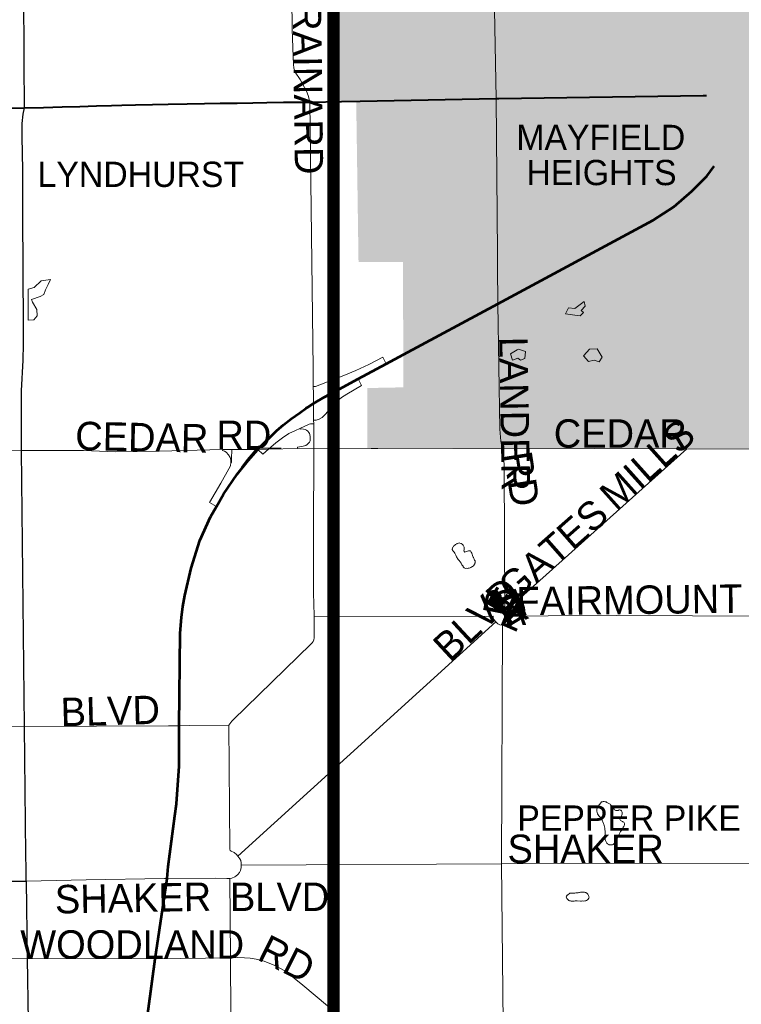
# Model space of a CAD drawing. Header units: feet. Extents: x 92 to 141.3, y -5 to 23.6.
# Tile 409 of 651: x 134.3 to 137.2, y 10 to 14. Entities that reach past the tile are written whole.
import ezdxf
from ezdxf.enums import TextEntityAlignment as Align

# ---------------------------------------------------------------- set-up
doc = ezdxf.new("R2010")
doc.units = ezdxf.units.FT
doc.header["$MEASUREMENT"] = 0
doc.linetypes.add('CUY - Design$0$DGN1', pattern=[2231.760665, 0, -2231.760665])
doc.layers.add('0_Mview', color=7, linetype='Continuous', plot=False)
for name, color, linetype, lineweight in [('CUY - Design$0$GM_X_City_Street', 7, 'Continuous', 0), ('CUY - Design$0$GM_X_Corporation', 7, 'CUY - Design$0$DGN1', 13), ('CUY - Design$0$GM_X_Corporation_Text', 7, 'Continuous', 13), ('CUY - Design$0$GM_X_Interchange_Ramps', 1, 'Continuous', 13), ('CUY - Design$0$GM_X_Interstate_Route', 1, 'Continuous', 53), ('CUY - Design$0$GM_X_Minor_Lake', 5, 'Continuous', 0), ('CUY - Design$0$GM_X_State_Route', 1, 'Continuous', 30), ('CUY - Design$0$GM_X_US_Route', 1, 'Continuous', 40)]:
    doc.layers.add(name, color=color, linetype=linetype, lineweight=lineweight)
for name, color, linetype, lineweight, plot in [('CUY - Design$0$GM_X_Interstate_Location', 7, 'Continuous', 13, False), ('CUY - Design$0$GM_X_State_Location', 7, 'Continuous', 13, False), ('CUY - Design$0$GM_X_US_Location', 7, 'Continuous', 13, False)]:
    doc.layers.add(name, color=color, linetype=linetype, lineweight=lineweight, plot=plot)
doc.layers.add('TX_X_20', color=7, linetype='Continuous')
doc.styles.add('CUY - Design$0$Styledgn030', font='dgn030.shx')

msp = doc.modelspace()

# ---------------------------------------------------------------- hatches: boundary and pattern name
at = {"layer": 'CUY - Design$0$GM_X_Corporation'}
msp.add_hatch(color=256, dxfattribs=at).paths.add_polyline_path([(137.9473, 14.6286), (137.9267, 13.6661), (137.9452, 13.2387), (137.586, 13.2322), (137.5956, 12.8164), (137.6077, 12.2121), (136.9767, 12.2135), (136.2148, 12.2121), (135.6762, 12.2155), (135.6762, 12.4606), (135.8231, 12.4635), (135.8218, 12.9731), (135.6407, 12.9739), (135.6313, 13.6274), (135.5347, 13.6258), (135.534, 14.426), (136.1854, 14.4346), (136.725, 14.4419), (136.7576, 14.4456), (136.7599, 14.6155), (137.5651, 14.6197), (137.7601, 14.6208)])

# ---------------------------------------------------------------- linework, layer by layer
at = {"layer": '0_Mview', "color": 6, "const_width": 0.05}
msp.add_lwpolyline([(135.5384, 9.0282), (128.7384, 9.0282), (128.7384, 15.3282), (135.5384, 15.3282)], close=True, dxfattribs=at)
at = {"layer": 'CUY - Design$0$GM_X_City_Street', "flags": 128}
for points in [[(135.4431, 13.624), (135.4385, 13.6416), (135.4358, 13.6508), (135.429, 13.6683), (135.4032, 13.7161), (135.3834, 13.7456), (135.3776, 13.7621), (135.376, 13.779), (135.3744, 13.8082), (135.3709, 13.9203), (135.3655, 14.4238)], [(136.2005, 13.6389), (136.1854, 14.4346)], [(135.4556, 12.5403), (135.4431, 13.624)], [(136.2064, 12.9542), (136.2059, 13.0078), (136.2005, 13.6389)], [(136.2248, 12.2159), (136.2193, 12.2444), (136.2161, 12.2934), (136.2079, 12.803), (136.2064, 12.9542)], [(135.4568, 12.4388), (135.4565, 12.4666), (135.4556, 12.5403)], [(135.4573, 12.3972), (135.4568, 12.4388)], [(135.4579, 12.3398), (135.4573, 12.3972)], [(135.4585, 12.2929), (135.4582, 12.315), (135.458, 12.3303), (135.4579, 12.3398)], [(135.4594, 12.2154), (135.4585, 12.2929)], [(134.1518, 12.2073), (134.269, 12.2067), (134.2897, 12.2066)], [(134.2897, 12.2066), (134.5218, 12.2063), (134.6519, 12.2013), (134.8297, 12.2035), (135.0875, 12.2108), (135.1248, 12.2107), (135.2303, 12.2107), (135.2321, 12.2107)], [(135.2321, 12.2107), (135.274, 12.2116), (135.3929, 12.214), (135.4594, 12.2154)], [(135.4606, 11.5313), (135.4584, 11.5849), (135.457, 11.6238), (135.457, 11.6681), (135.4571, 11.8676), (135.4594, 12.2154)], [(135.4594, 12.2154), (135.6923, 12.2147)], [(135.6923, 12.2147), (135.719, 12.2147), (136.2248, 12.2159), (136.9767, 12.2135), (137.6077, 12.2121)], [(136.2489, 11.5604), (136.2449, 11.5645), (136.2364, 11.571), (136.2338, 12.1332), (136.233, 12.1518), (136.2309, 12.1719), (136.2276, 12.197), (136.2248, 12.2159)], [(136.2628, 11.5326), (136.2619, 11.5397), (136.2604, 11.5454), (136.2563, 11.5524), (136.2489, 11.5604), (136.9767, 12.2135)], [(135.1255, 11.1055), (135.1299, 11.1112), (135.4463, 11.4185), (135.4515, 11.4237), (135.4554, 11.4297), (135.4582, 11.4358), (135.4597, 11.4442), (135.4606, 11.5313)], [(135.1494, 10.5565), (136.1993, 11.509)], [(135.4606, 11.5313), (136.1884, 11.5323), (136.1889, 11.5279)], [(136.1889, 11.5279), (136.1893, 11.5251), (136.1919, 11.5187), (136.1993, 11.509), (136.2077, 11.5012), (136.2162, 11.4968), (136.227, 11.4952), (136.2382, 11.498), (136.247, 11.503), (136.2526, 11.5081), (136.2579, 11.5162), (136.2618, 11.5237), (136.2628, 11.5326)], [(136.2628, 11.5326), (136.4121, 11.5342), (136.6921, 11.5357), (137.617, 11.5305)], [(136.2812, 9.3102), (136.2756, 9.3257), (136.2675, 9.3349), (136.2586, 9.3406), (136.2488, 9.3423), (136.2472, 9.3613), (136.2468, 9.3809), (136.2325, 9.6178), (136.2222, 10.5254), (136.227, 11.4952)], [(135.163, 10.5197), (135.1628, 10.5285), (135.1613, 10.5378), (135.1576, 10.5452), (135.1494, 10.5565), (135.1439, 10.5631), (135.1342, 10.5703), (135.1228, 10.5759), (135.1186, 10.5787), (135.1166, 10.584), (135.1129, 11.0892), (135.1255, 11.1055)], [(133.7336, 11.0779), (134.2816, 11.0832), (134.8675, 11.0867)], [(134.8675, 11.0867), (134.9109, 11.0869)], [(134.9109, 11.0869), (134.9534, 11.0874)], [(134.9534, 11.0874), (135.1129, 11.0892)], [(135.1409, 10.4749), (135.1496, 10.4812), (135.156, 10.4897), (135.16, 10.4973), (135.1626, 10.5092)], [(135.1626, 10.5092), (135.1627, 10.5093), (135.163, 10.5197)], [(135.163, 10.5197), (136.2222, 10.5254), (137.6487, 10.5257)], [(134.2881, 10.4536), (134.5319, 10.4592), (134.8511, 10.4649)], [(134.8511, 10.4649), (134.8619, 10.4651), (135.0595, 10.466), (135.1044, 10.4653), (135.1167, 10.4651), (135.125, 10.4667), (135.1377, 10.4725), (135.1409, 10.4749)], [(135.1809, 9.3916), (135.1231, 9.4477), (135.1196, 10.1426), (135.1167, 10.4651)], [(133.7517, 10.13), (134.2921, 10.1392)], [(134.2921, 10.1392), (134.8134, 10.1384), (134.8147, 10.1384)], [(134.8147, 10.1384), (135.1196, 10.1426), (135.149, 10.143), (135.1762, 10.1428), (135.1991, 10.1408), (135.2234, 10.1368), (135.2564, 10.1282), (135.3004, 10.1115), (135.3436, 10.0877), (135.4137, 10.031), (135.7992, 9.7077)]]:
    msp.add_lwpolyline(points, dxfattribs=at)
at = {"layer": 'CUY - Design$0$GM_X_Corporation', "flags": 128}
for points in [[(134.7884, 14.9554), (134.7938, 14.4152), (135.534, 14.426), (135.5347, 13.6258), (135.6313, 13.6274), (135.6407, 12.9739), (135.8218, 12.9731), (135.8231, 12.4635), (135.6762, 12.4606), (135.6762, 12.2155), (135.4463, 12.217), (135.2262, 12.2164), (134.2641, 12.2034), (133.4189, 12.1994), (133.4081, 12.8971), (133.4872, 12.8988), (133.4817, 13.5823), (133.7177, 13.5878), (133.7022, 14.9454), (134.7884, 14.9554)], [(137.9473, 14.6286), (137.9267, 13.6661), (137.9452, 13.2387), (137.586, 13.2322), (137.5956, 12.8164), (137.6077, 12.2121), (136.9767, 12.2135), (136.2148, 12.2121), (135.6762, 12.2155), (135.6762, 12.4606), (135.8231, 12.4635), (135.8218, 12.9731), (135.6407, 12.9739), (135.6313, 13.6274), (135.5347, 13.6258), (135.534, 14.426), (136.1854, 14.4346), (136.725, 14.4419), (136.7576, 14.4456), (136.7599, 14.6155), (137.5651, 14.6197), (137.7601, 14.6208), (137.9473, 14.6286)], [(135.2262, 12.2164), (135.1876, 12.17), (135.1521, 12.1228), (135.0961, 12.0402), (135.0087, 11.8762), (134.9477, 11.7079), (134.9148, 11.5232), (134.9106, 11.3491), (134.9067, 11.0875), (134.8992, 10.8572), (134.8741, 10.6268), (134.8193, 10.213), (134.7548, 9.7864), (134.6947, 9.4033), (134.8461, 9.4008), (134.8455, 9.2969), (134.8283, 8.8954), (134.674, 8.8965), (134.6666, 8.5994), (134.6551, 8.4512), (134.6475, 8.3428), (134.0656, 8.3406), (134.004, 8.3389), (133.9191, 8.3573), (133.7542, 8.4267), (133.6253, 8.4406), (133.4686, 8.4084), (133.2153, 8.4223), (133.2114, 8.8941), (133.2009, 9.3648), (133.2052, 9.395), (133.2142, 9.4375), (132.7705, 9.4365), (132.357, 9.4309), (132.3426, 9.9769), (133.7473, 10.0001), (133.7515, 10.4462), (133.7376, 11.0754), (133.1855, 11.0753), (133.1851, 11.1224), (133.1787, 11.8511), (133.1807, 12.0055), (133.1829, 12.1984), (133.4189, 12.1994), (134.2641, 12.2034), (135.2262, 12.2164)], [(135.2262, 12.2164), (135.4463, 12.217), (135.6762, 12.2155), (136.2148, 12.2121), (136.9767, 12.2135), (137.6077, 12.2121), (137.6069, 12.0722), (137.6118, 11.8317), (137.617, 11.5305), (137.6195, 11.4538), (137.6275, 11.1011), (137.6361, 10.5273), (137.6407, 10.281), (137.6527, 9.4609), (137.6591, 9.1668), (137.6585, 9.1173), (137.0126, 9.1109), (137.013, 8.7964), (136.4124, 8.7871), (136.2429, 8.7837), (136.2446, 9.0923), (136.0562, 9.0913), (136.0586, 9.3074), (135.6603, 9.3036), (135.6578, 9.4101), (134.8461, 9.4008), (134.6947, 9.4033), (134.7548, 9.7864), (134.8193, 10.213), (134.8741, 10.6268), (134.8992, 10.8572), (134.9067, 11.0875), (134.9106, 11.3491), (134.9148, 11.5232), (134.9477, 11.7079), (135.0087, 11.8762), (135.0961, 12.0402), (135.1521, 12.1228), (135.1876, 12.17), (135.2262, 12.2164)]]:
    msp.add_lwpolyline(points, dxfattribs=at)
at = {"layer": 'CUY - Design$0$GM_X_Interchange_Ramps', "flags": 128}
for points in [[(135.7535, 12.5589), (135.7391, 12.5861), (135.6833, 12.557), (135.6293, 12.5315), (135.5872, 12.5145), (135.466, 12.4667), (135.4565, 12.4666)], [(135.458, 12.3303), (135.4687, 12.3303), (135.481, 12.3335), (135.4923, 12.3402), (135.505, 12.3527), (135.5251, 12.3766), (135.5416, 12.3961), (135.5542, 12.4079), (135.5715, 12.4218), (135.5927, 12.4354), (135.6529, 12.4713), (135.6392, 12.4975)], [(135.2303, 12.2107), (135.2518, 12.1922), (135.274, 12.2116), (135.3038, 12.2375), (135.3307, 12.2587), (135.3568, 12.2757), (135.3836, 12.2883), (135.402, 12.2963), (135.4392, 12.3131), (135.4451, 12.3146), (135.4514, 12.315), (135.4582, 12.315)], [(135.402, 12.2963), (135.4031, 12.2939), (135.4097, 12.2941), (135.417, 12.2932), (135.4232, 12.2914), (135.4289, 12.2886), (135.4337, 12.2849), (135.4383, 12.2804), (135.4407, 12.2763), (135.4425, 12.2717), (135.4444, 12.2619), (135.4445, 12.2532), (135.4436, 12.2454), (135.4407, 12.2402), (135.436, 12.2352), (135.4315, 12.2309), (135.4256, 12.2273), (135.4149, 12.2242), (135.3929, 12.2205), (135.3929, 12.214)], [(135.0875, 12.2108), (135.0874, 12.2059), (135.0946, 12.2034), (135.1017, 12.1992), (135.1116, 12.1883), (135.1179, 12.1778), (135.121, 12.1684), (135.1212, 12.158), (135.1192, 12.1445), (135.113, 12.1325), (135.0796, 12.0736), (135.0345, 11.995), (135.0625, 11.9783)], [(135.1248, 12.2107), (135.1248, 12.2049), (135.1243, 12.1782), (135.1232, 12.158), (135.1212, 12.158)]]:
    msp.add_lwpolyline(points, dxfattribs=at)
at = {"layer": 'CUY - Design$0$GM_X_Interstate_Route', "flags": 128}
for points in [[(135.8241, 12.5968), (136.2079, 12.803), (136.8399, 13.1442), (136.9236, 13.1973), (136.997, 13.2613), (137.0179, 13.2822), (137.0588, 13.3232), (137.0885, 13.3636)], [(135.4295, 12.3802), (135.4337, 12.3828), (135.4573, 12.3972), (135.5015, 12.4233), (135.5476, 12.4483), (135.6392, 12.4975), (135.7535, 12.5589), (135.8241, 12.5968)], [(135.2381, 12.2184), (135.3077, 12.2874), (135.3353, 12.3107), (135.367, 12.3355), (135.4016, 12.3604), (135.4281, 12.3793), (135.4295, 12.3802)], [(134.8935, 10.7201), (134.9, 10.7685), (134.9104, 10.9223), (134.9109, 11.0869), (134.9149, 11.4627), (134.9197, 11.5267), (134.9259, 11.5723), (134.9343, 11.6163), (134.9589, 11.7283), (134.9948, 11.8398), (135.0386, 11.9369), (135.0625, 11.9783), (135.0915, 12.0286), (135.1465, 12.1096), (135.191, 12.166), (135.2303, 12.2107)], [(135.2303, 12.2107), (135.2381, 12.2184)], [(134.7146, 9.4087), (134.7484, 9.6579), (134.7588, 9.7346), (134.8134, 10.1384), (134.8619, 10.4651), (134.866, 10.5133), (134.8935, 10.7201)]]:
    msp.add_lwpolyline(points, dxfattribs=at)
at = {"layer": 'CUY - Design$0$GM_X_Minor_Lake', "flags": 128}
for points in [[(134.2956, 12.8627), (134.2966, 12.7369), (134.3188, 12.738), (134.3323, 12.7538), (134.3307, 12.7802), (134.3135, 12.8101), (134.3093, 12.8212), (134.345, 12.8332), (134.3601, 12.8412), (134.3665, 12.8606), (134.377, 12.8826), (134.3875, 12.9017), (134.3492, 12.8967), (134.3207, 12.8692), (134.2956, 12.8627)], [(136.5588, 12.813), (136.5216, 12.7846), (136.4956, 12.7872), (136.4835, 12.7631), (136.5305, 12.7558)], [(136.5305, 12.7558), (136.5429, 12.7539), (136.556, 12.7676), (136.5464, 12.7758), (136.5631, 12.7933), (136.5588, 12.813)], [(136.5705, 12.607), (136.5815, 12.619), (136.6124, 12.6205), (136.633, 12.5865), (136.6204, 12.567), (136.6002, 12.5742), (136.5763, 12.5682), (136.5559, 12.5911)], [(136.2865, 12.6161), (136.2918, 12.6191), (136.3199, 12.6095), (136.317, 12.581), (136.3005, 12.5747), (136.2885, 12.5824), (136.2676, 12.5747), (136.259, 12.6002)], [(136.259, 12.6002), (136.2865, 12.6161)], [(136.5559, 12.5911), (136.5705, 12.607)], [(136.0229, 11.8104), (136.0248, 11.8127), (136.0269, 11.8152), (136.0289, 11.8181), (136.033, 11.8218), (136.0359, 11.8243), (136.0383, 11.826), (136.0408, 11.8272), (136.0428, 11.8285), (136.0478, 11.8298), (136.0499, 11.8302), (136.0536, 11.8294), (136.0565, 11.8286), (136.059, 11.8282), (136.0623, 11.8257), (136.0644, 11.8241), (136.0665, 11.8212), (136.0681, 11.8183), (136.0694, 11.8154), (136.0707, 11.8134), (136.0707, 11.8051), (136.0703, 11.8018), (136.07, 11.7985), (136.0708, 11.7952), (136.0733, 11.7923), (136.0762, 11.794), (136.0791, 11.7953), (136.0844, 11.7974), (136.0877, 11.7978), (136.0906, 11.7986), (136.096, 11.7987), (136.0981, 11.7958), (136.0998, 11.7925), (136.1018, 11.7892), (136.1031, 11.7847), (136.1044, 11.7797), (136.1061, 11.7756), (136.1074, 11.7731), (136.1086, 11.7707), (136.1099, 11.7686), (136.1107, 11.7665), (136.1116, 11.7645), (136.1128, 11.7608), (136.1149, 11.7579), (136.1158, 11.755), (136.1158, 11.7521), (136.115, 11.75), (136.1146, 11.748), (136.1138, 11.7455), (136.1126, 11.7434), (136.1114, 11.7409), (136.1089, 11.7376), (136.1044, 11.7343), (136.1019, 11.7326), (136.0982, 11.7305), (136.0945, 11.7292), (136.0912, 11.728), (136.0875, 11.7275), (136.0838, 11.7267), (136.0793, 11.7271), (136.0756, 11.727), (136.0731, 11.7278), (136.0706, 11.7291), (136.0672, 11.7336), (136.066, 11.7365), (136.0639, 11.7389), (136.0618, 11.7418), (136.058, 11.7476), (136.0538, 11.7529), (136.0497, 11.7583), (136.0459, 11.7628), (136.0396, 11.7738)], [(136.0396, 11.7738), (136.0384, 11.7764), (136.0367, 11.7801), (136.035, 11.7834), (136.0337, 11.7855), (136.0325, 11.7888), (136.0304, 11.7929), (136.0274, 11.7953), (136.0262, 11.7974), (136.0241, 11.8003), (136.0224, 11.8036), (136.0229, 11.8104)], [(136.6298, 10.7766), (136.6231, 10.768), (136.6203, 10.7642), (136.6174, 10.7609), (136.6149, 10.758), (136.6133, 10.7547), (136.6117, 10.7509), (136.6109, 10.7472), (136.6105, 10.7435), (136.6106, 10.7394), (136.6119, 10.7336), (136.614, 10.7282), (136.6165, 10.7245), (136.6194, 10.7204), (136.6223, 10.7163), (136.6253, 10.713), (136.6274, 10.7093), (136.6299, 10.7064), (136.6305, 10.7053)], [(136.6795, 10.7489), (136.6778, 10.751), (136.6761, 10.7534), (136.6744, 10.7559), (136.6715, 10.7588), (136.669, 10.7625), (136.6669, 10.7649), (136.6644, 10.767), (136.6619, 10.769), (136.652, 10.7744), (136.6486, 10.7764), (136.6441, 10.7776), (136.6412, 10.778), (136.6391, 10.7784), (136.6371, 10.778), (136.6342, 10.7771), (136.6301, 10.7767), (136.6298, 10.7766)], [(136.6305, 10.7053), (136.6383, 10.6895), (136.6395, 10.6858), (136.6408, 10.6813), (136.6417, 10.6759), (136.6426, 10.6701), (136.6439, 10.6639), (136.6448, 10.6573), (136.6452, 10.6499), (136.6445, 10.6375), (136.6445, 10.6342), (136.6446, 10.6284), (136.645, 10.6243), (136.6459, 10.6201), (136.6484, 10.614), (136.6518, 10.6086), (136.6547, 10.6065), (136.6568, 10.6049), (136.6589, 10.6033), (136.6609, 10.6025), (136.6638, 10.6021), (136.6659, 10.6017), (136.6696, 10.6021), (136.6721, 10.6021), (136.6742, 10.6025), (136.677, 10.603), (136.6791, 10.6051), (136.6811, 10.608), (136.6836, 10.6105), (136.6856, 10.6134), (136.688, 10.6192), (136.6929, 10.6271), (136.6958, 10.6325), (136.6986, 10.6387), (136.701, 10.6449), (136.7039, 10.6503), (136.7067, 10.6557), (136.7096, 10.6594), (136.712, 10.6627), (136.7141, 10.6656), (136.7157, 10.6685), (136.7173, 10.671), (136.7185, 10.6744), (136.7202, 10.6768), (136.7214, 10.6789), (136.7222, 10.6814), (136.723, 10.6835), (136.7234, 10.6855), (136.7234, 10.6893), (136.7221, 10.6922), (136.7204, 10.6942), (136.7171, 10.6958), (136.715, 10.6971), (136.7101, 10.6991), (136.7071, 10.7016), (136.7051, 10.7036), (136.7046, 10.7061), (136.7046, 10.7086), (136.705, 10.7106), (136.7066, 10.714), (136.7091, 10.7165), (136.7115, 10.7202), (136.7127, 10.7223), (136.7139, 10.7264), (136.7139, 10.7289), (136.7139, 10.7326), (136.7135, 10.7347), (136.713, 10.7371), (136.7109, 10.7404), (136.7084, 10.7425), (136.7059, 10.7437), (136.703, 10.7441), (136.701, 10.7441), (136.6977, 10.7424), (136.6952, 10.7416), (136.6919, 10.7411), (136.6894, 10.7411), (136.6874, 10.7415), (136.6832, 10.7444), (136.6811, 10.7469), (136.6795, 10.7489)], [(136.5312, 10.3738), (136.5308, 10.3738), (136.5275, 10.3738), (136.5221, 10.3738), (136.518, 10.3733), (136.5147, 10.3733), (136.5118, 10.3729), (136.5097, 10.3729), (136.5064, 10.3729), (136.504, 10.3737), (136.5019, 10.3741), (136.4994, 10.3749), (136.4973, 10.3761), (136.4952, 10.3773), (136.4928, 10.379), (136.4903, 10.3818), (136.489, 10.3839), (136.4873, 10.3868), (136.4865, 10.3901), (136.4873, 10.393), (136.4901, 10.3967), (136.4914, 10.3976), (136.5008, 10.4055)], [(136.5008, 10.4055), (136.5028, 10.4055), (136.5062, 10.4051), (136.5099, 10.4055), (136.5132, 10.4055), (136.5165, 10.4056), (136.5214, 10.406), (136.5256, 10.4065), (136.5301, 10.4069), (136.5346, 10.4073), (136.5379, 10.4082), (136.5404, 10.4086), (136.5441, 10.4095), (136.5474, 10.4099), (136.5499, 10.4099), (136.5524, 10.4099), (136.5565, 10.41), (136.5586, 10.41), (136.561, 10.4096), (136.5635, 10.4088), (136.5656, 10.408), (136.5677, 10.4072), (136.5698, 10.4059), (136.5727, 10.4031), (136.5743, 10.401), (136.5756, 10.3985), (136.5773, 10.3956), (136.5786, 10.3915), (136.579, 10.3886), (136.5786, 10.3866), (136.5778, 10.3845), (136.5758, 10.3812), (136.5725, 10.3778), (136.5692, 10.3762), (136.5659, 10.3745), (136.5618, 10.3736), (136.5572, 10.3732), (136.5531, 10.3736), (136.5486, 10.3735), (136.5436, 10.3735), (136.5312, 10.3738)]]:
    msp.add_lwpolyline(points, dxfattribs=at)
at = {"layer": 'CUY - Design$0$GM_X_State_Route', "flags": 128}
for points in [[(134.2805, 13.6873), (134.2804, 13.6984), (134.2801, 13.8129), (134.2795, 13.8999), (134.2787, 13.9769), (134.2788, 14.0417), (134.278, 14.1162), (134.2773, 14.1842), (134.2763, 14.2452), (134.2764, 14.3095), (134.2762, 14.3734), (134.2756, 14.4074), (134.2753, 14.4277), (134.2756, 14.4867), (134.2753, 14.5539), (134.2748, 14.6078), (134.2737, 14.6725), (134.2722, 14.7413), (134.272, 14.7974), (134.2715, 14.8522), (134.27, 14.9201), (134.27, 14.9222), (134.2695, 14.9492)], [(134.2812, 13.6003), (134.2805, 13.6856), (134.2805, 13.6873)], [(134.2717, 13.5145), (134.2721, 13.5369), (134.2762, 13.5747), (134.2812, 13.6003)], [(134.2772, 12.7254), (134.2762, 12.9286), (134.2746, 13.1817), (134.2739, 13.3472), (134.2712, 13.4845), (134.2717, 13.5145)], [(134.269, 12.2067), (134.269, 12.3393), (134.269, 12.4495), (134.2758, 12.5739), (134.2777, 12.6396), (134.2772, 12.7254)], [(134.287, 10.5621), (134.2816, 11.0832), (134.269, 12.2067)], [(134.2881, 10.4536), (134.2876, 10.5037), (134.287, 10.5621)], [(133.7451, 10.4461), (133.7515, 10.4462), (134.1517, 10.4544), (134.2881, 10.4536)], [(134.2881, 10.4536), (134.2921, 10.1392)], [(134.2921, 10.1392), (134.2955, 9.8847), (134.2955, 9.8032)]]:
    msp.add_lwpolyline(points, dxfattribs=at)
at = {"layer": 'CUY - Design$0$GM_X_US_Route', "flags": 128}
for points in [[(134.2812, 13.6003), (134.3585, 13.6024), (134.4346, 13.6049), (134.507, 13.6065), (134.5736, 13.6089), (134.6353, 13.6107), (134.6776, 13.6122), (134.7327, 13.6135), (134.8023, 13.6147), (134.866, 13.6158), (134.9429, 13.617), (135.0133, 13.6182), (135.0778, 13.6193), (135.1461, 13.62), (135.2111, 13.6215), (135.2675, 13.6224), (135.3357, 13.6235), (135.4431, 13.624), (135.5716, 13.6265)], [(135.5716, 13.6265), (135.6475, 13.628)], [(135.6475, 13.628), (136.2005, 13.6389), (136.2116, 13.6391)], [(136.2116, 13.6391), (137.0435, 13.6513), (137.0567, 13.6511)], [(133.7224, 13.5882), (133.7277, 13.5884), (133.8114, 13.5902), (133.8799, 13.592), (133.9438, 13.5933), (134.0081, 13.595), (134.0745, 13.5968), (134.1297, 13.5976), (134.2047, 13.5999), (134.2812, 13.6003)]]:
    msp.add_lwpolyline(points, dxfattribs=at)

# ---------------------------------------------------------------- texts
at = {"layer": 'CUY - Design$0$GM_X_Corporation_Text', "style": 'CUY - Design$0$Styledgn030'}
for s, height, p in [('MAYFIELD', 0.10285, (136.2829, 13.4289)), ('LYNDHURST', 0.10285, (134.3342, 13.2788)), ('HEIGHTS', 0.10285, (136.3241, 13.2861)), ('PEPPER PIKE', 0.102853, (136.287, 10.6594))]:
    msp.add_text(s, height=height, rotation=0, dxfattribs=at).set_placement(p)
at = {"layer": 'CUY - Design$0$GM_X_Interstate_Location', "style": 'CUY - Design$0$Styledgn030'}
for s in ['-', ',', '.']:
    msp.add_text(s, height=0.000206, dxfattribs=at).set_placement((136.4078, 12.9115), align=Align.MIDDLE_CENTER)
msp.add_text('271', height=0.000206, rotation=0, dxfattribs=at).set_placement((136.3449, 12.8688))
at = {"layer": 'CUY - Design$0$GM_X_State_Location', "style": 'CUY - Design$0$Styledgn030'}
for s in ['s', 'r']:
    msp.add_text(s, height=0.000206, dxfattribs=at).set_placement((134.2688, 12.3127), align=Align.MIDDLE_CENTER)
at = {"layer": 'CUY - Design$0$GM_X_US_Location', "style": 'CUY - Design$0$Styledgn030'}
for s in ['0', '/']:
    msp.add_text(s, height=0.000206, dxfattribs=at).set_placement((135.2035, 13.622), align=Align.MIDDLE_CENTER)
msp.add_text('322', height=0.000206, rotation=0, dxfattribs=at).set_placement((135.1402, 13.5793))
at = {"layer": 'TX_X_20', "style": 'CUY - Design$0$Styledgn030'}
for s, rotation, p in [('BRAINARD', 270.7844, (135.3711, 14.1284)), ('LANDER', 271.0225, (136.2128, 12.6685)), ('CEDAR', 358.7818, (134.4867, 12.2088)), ('RD', 0, (135.0624, 12.2124)), ('CEDAR', 0, (136.4354, 12.2178)), ('MILLS', 41.9075, (136.6884, 11.9576)), ('RD', 278.9785, (136.23, 12.1926)), ('GATES', 41.4222, (136.2739, 11.5856)), ('BLVD', 42.8801, (136.0123, 11.3421)), ('FAIRMOUNT', 0.6899, (136.2842, 11.5354)), ('R', 78.9301, (136.259, 11.5235)), ('E', 59.4188, (136.254, 11.5137)), ('D', 45.6362, (136.246, 11.505)), ('N', 23.04, (136.2341, 11.499)), ('D', 30.9227, (136.2494, 11.4868)), ('R', 23.4792, (136.2406, 11.4829)), ('A', 358.6078, (136.2203, 11.4984)), ('L', 336.1485, (136.2094, 11.5022)), ('BLVD', 1.5067, (134.4296, 11.0841)), ('SHAKER', 0, (136.2471, 10.528)), ('SHAKER', 1.0225, (134.4058, 10.3225)), ('BLVD', 0, (135.1175, 10.3329)), ('WOODLAND', 0, (134.2639, 10.1387)), ('RD', 333.4398, (135.2234, 10.1368))]:
    msp.add_text(s, height=0.1157, rotation=rotation, dxfattribs=at).set_placement(p)

doc.saveas('drawing.dxf')
